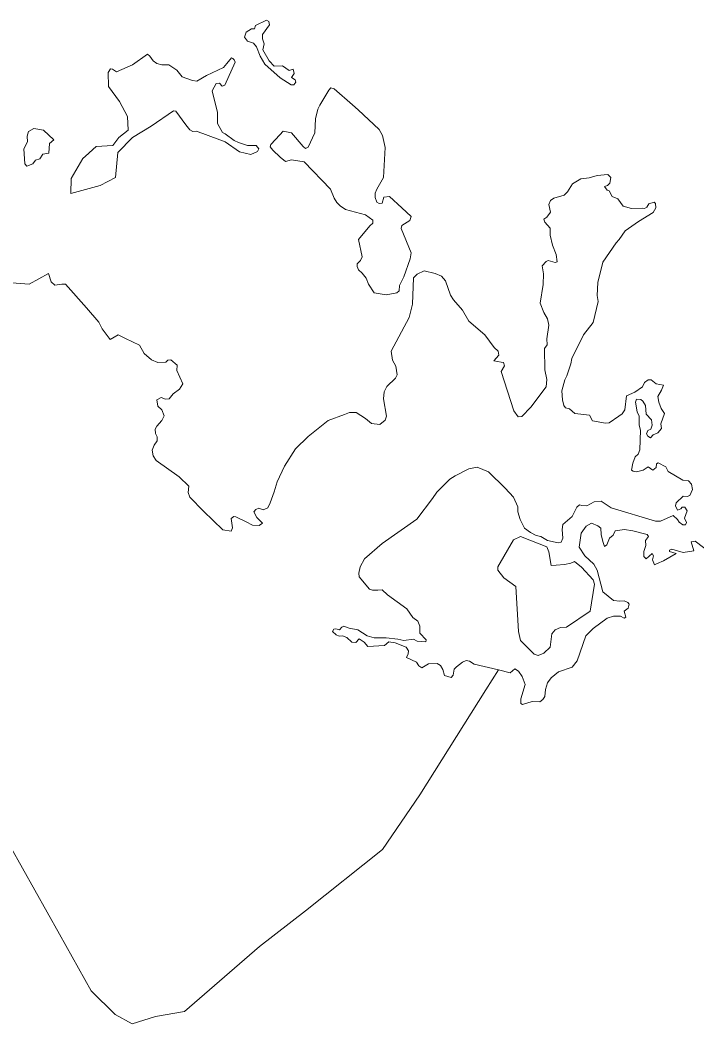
# Model space of a CAD drawing. Extents: x 369010 to 735936, y 6377141 to 6616555.
# Drawn here: x 435491 to 437218, y 6536728 to 6539289 of the extents above; entities that cross this region are included whole.
import ezdxf

# ---------------------------------------------------------------- set-up
doc = ezdxf.new("R2010")
doc.units = 0
doc.header["$LTSCALE"] = 40
doc.layers.add('3', color=7, linetype='Continuous', lineweight=13)

msp = doc.modelspace()

# ---------------------------------------------------------------- linework, layer by layer
at = {"layer": '3'}
for points in [[(436182.49, 6539124.55), (436189.6, 6539124.55), (436194.73, 6539131), (436193.24, 6539137.29), (436183.64, 6539143.25), (436190.76, 6539153.51), (436187.95, 6539164.27), (436177.69, 6539161.13), (436160.31, 6539172.88), (436139.79, 6539171.72), (436126.71, 6539185.62), (436110.49, 6539213.76), (436113.97, 6539228.82), (436109.66, 6539241.4), (436109.66, 6539252.48), (436127.87, 6539277.14), (436125.88, 6539285.42), (436120.26, 6539289.39), (436091.79, 6539275.49), (436088.98, 6539266.72), (436081.53, 6539266.72), (436067.63, 6539258.94), (436064.15, 6539246.2), (436071.6, 6539235.93), (436086.66, 6539230.8), (436094.6, 6539220.87), (436103.38, 6539197.04), (436115.62, 6539176.85), (436154.85, 6539142.09)], [(435777.66, 6538989.5), (435825.83, 6539018.79), (435882.43, 6539058.02), (435888.72, 6539057.35), (435913.87, 6539022.43), (435923.8, 6539009.69), (435931.58, 6539005.39), (435940.69, 6539005.88), (435957.07, 6538999.93), (436014.33, 6538978.41), (436050.91, 6538953.09), (436079.71, 6538946.47), (436096.76, 6538953.91), (436100.4, 6538960.7), (436093.61, 6538969.8), (436071.43, 6538969.8), (436048.43, 6538977.25), (436037.01, 6538982.38), (436014.33, 6538999.43), (436007.22, 6539002.57), (435994.8, 6539025.58), (435994.8, 6539053.38), (435980.9, 6539109.16), (435991.33, 6539127.36), (435999.94, 6539128.19), (436007.05, 6539120.58), (436013.84, 6539123.06), (436039.49, 6539181.98), (436037.5, 6539187.61), (436034.03, 6539191.58), (436030.39, 6539192.74), (436018.97, 6539178.5), (436010.2, 6539168.24), (435966.67, 6539148.05), (435942.17, 6539133.32), (435931.25, 6539134.98), (435904.77, 6539144.74), (435890.87, 6539161.79), (435870.35, 6539175.36), (435852.47, 6539175.36), (435840.22, 6539178.83), (435830.29, 6539185.12), (435822.35, 6539197.54), (435816.06, 6539202.67), (435777.83, 6539175.36), (435737.45, 6539156.99), (435727.18, 6539164.27), (435721.56, 6539164.6), (435716.1, 6539155.5), (435716.43, 6539119.92), (435744.73, 6539081.85), (435764.92, 6539043.78), (435766.57, 6539008.53), (435743.24, 6538989.99), (435727.52, 6538969.8), (435685.15, 6538966.66), (435658.34, 6538942.5), (435650.72, 6538936.54), (435621.1, 6538885.07), (435620.6, 6538847.33), (435695.24, 6538867.19), (435734.47, 6538887.88), (435740.43, 6538951.93)], [(436307.94, 6538815.72), (436321.84, 6538805.79), (436372.98, 6538792.71), (436391.35, 6538779.31), (436391.02, 6538771.36), (436383.41, 6538764.25), (436354.61, 6538729.82), (436364.04, 6538685.47), (436359.74, 6538675.87), (436351.3, 6538667.26), (436351.3, 6538660.48), (436354.61, 6538651.87), (436364.04, 6538643.43), (436374.47, 6538630.85), (436380.1, 6538615.79), (436394.66, 6538593.61), (436425.28, 6538588.48), (436452.92, 6538593.12), (436458.38, 6538598.41), (436459.21, 6538611.82), (436470.79, 6538634.33), (436486.35, 6538680.34), (436489.17, 6538695.4), (436463.84, 6538757.46), (436465, 6538765.07), (436485.36, 6538778.15), (436489.33, 6538788.08), (436465.5, 6538810.59), (436434.22, 6538839.06), (436419.65, 6538837.57), (436415.35, 6538822.01), (436407.74, 6538821.35), (436401.78, 6538824.82), (436397.15, 6538836.41), (436397.48, 6538847.83), (436401.45, 6538858.42), (436418.5, 6538887.38), (436422.96, 6538964.18), (436415.52, 6538994.79), (436407.57, 6539010.52), (436353.95, 6539060), (436339.72, 6539072.75), (436292.88, 6539114.29), (436283.77, 6539116.77), (436279.31, 6539110.81), (436255.97, 6539071.92), (436250.84, 6539061.99), (436245.05, 6539037.49), (436243.39, 6539001.91), (436226.51, 6538965.5), (436219.72, 6538961.53), (436213.44, 6538966.66), (436183.64, 6539001.91), (436162.29, 6539005.88), (436154.02, 6538996.78), (436130.68, 6538972.12), (436129.03, 6538965.83), (436136.15, 6538957.56), (436155.18, 6538939.35), (436168.42, 6538928.59), (436183.81, 6538932.9), (436216.41, 6538927.77), (436283.11, 6538858.42), (436292.22, 6538834.75), (436299.33, 6538823.66)], [(435525.77, 6539012.5), (435512.36, 6539005.06), (435508.72, 6538993.14), (435510.04, 6538978.41), (435500.11, 6538960.7), (435503.26, 6538922.3), (435508.39, 6538916.35), (435523.78, 6538922.97), (435530.57, 6538931.74), (435541.32, 6538935.71), (435548.77, 6538947.63), (435564.16, 6538949.94), (435566.15, 6538974.11), (435576.91, 6538984.04), (435551.09, 6539008.2)], [(436802.8, 6537671.76), (436813.06, 6537668.45), (436827.46, 6537674.4), (436843.67, 6537689.96), (436848.14, 6537723.23), (436856.42, 6537733.82), (436870.65, 6537739.45), (436885.22, 6537740.61), (436946.12, 6537781.82), (436957.21, 6537850.33), (436953.24, 6537860.93), (436923.94, 6537893.37), (436906.07, 6537908.43), (436896.64, 6537903.79), (436880.09, 6537900.65), (436859.56, 6537898.99), (436846.49, 6537897.83), (436840.2, 6537933.09), (436835.4, 6537945.33), (436768.54, 6537972.31), (436750, 6537963.54), (436709.95, 6537894.19), (436710.28, 6537885.92), (436725.67, 6537866.06), (436756.62, 6537844.71), (436763.07, 6537729.52), (436767.87, 6537706.18)]]:
    msp.add_lwpolyline(points, close=True, dxfattribs=at)
for points in [[(437068.59, 6538181.84), (437072.4, 6538192.6), (437074.39, 6538243.24), (437071.24, 6538256.32), (437071.24, 6538278.99), (437066.11, 6538289.58), (437061.31, 6538314.9), (437064.46, 6538322.52), (437075.21, 6538321.36), (437080.68, 6538316.89), (437086.97, 6538305.8), (437088.95, 6538283.62), (437102.52, 6538269.39), (437104.01, 6538256.32), (437100.87, 6538246.05), (437092.92, 6538242.58), (437089.45, 6538233.81), (437092.92, 6538227.85), (437099.71, 6538223.88), (437107.16, 6538231.49), (437118.91, 6538236.62), (437127.68, 6538247.21), (437126.36, 6538259.46), (437135.46, 6538285.28), (437126.85, 6538298.68), (437120.89, 6538314.24), (437118.91, 6538328.81), (437128.01, 6538345.03), (437133.14, 6538358.1), (437114.11, 6538361.74), (437102.03, 6538371.67), (437093.75, 6538371.67), (437084.98, 6538364.39), (437079.19, 6538354.13), (437059.66, 6538339.9), (437038.8, 6538330.79), (437034.83, 6538294.71), (437027.72, 6538284.45), (437018.94, 6538278.49), (436994.78, 6538261.94), (436984.85, 6538261.12), (436952.25, 6538267.07), (436944.3, 6538281.31), (436906.73, 6538285.28), (436892.83, 6538298.02), (436883.4, 6538300.34), (436878.93, 6538306.3), (436875.29, 6538320.86), (436873.63, 6538343.54), (436881.08, 6538371.18), (436886.21, 6538381.93), (436896.97, 6538412.05), (436898.95, 6538426.29), (436928.91, 6538486.04), (436953.74, 6538517.65), (436966.48, 6538571.1), (436963.83, 6538586.66), (436965.49, 6538619.93), (436978.56, 6538671.73), (437011.99, 6538721.22), (437020.27, 6538729.99), (437035, 6538751.67), (437069.42, 6538775.83), (437106.66, 6538798.84), (437113.78, 6538810.42), (437112.95, 6538821.02), (437108.98, 6538824.99), (437095.9, 6538820.19), (437090.44, 6538811.91), (437084.81, 6538808.77), (437080.51, 6538809.93), (437051.22, 6538809.1), (437030.03, 6538814.73), (437016.63, 6538832.93), (437001.9, 6538839.22), (436994.78, 6538853.45), (436989.32, 6538855.44), (436982.53, 6538865.04), (436990.48, 6538867.36), (436995.94, 6538873.65), (436998.42, 6538888.04), (436990.81, 6538895.82), (436963.83, 6538893.17), (436943.31, 6538886.72), (436922.29, 6538884.07), (436901.1, 6538871.66), (436887.7, 6538850.81), (436879.42, 6538842.37), (436853.61, 6538835.25), (436844.5, 6538828.96), (436840.53, 6538819.03), (436844.67, 6538799.33), (436835.57, 6538786.92), (436827.29, 6538781.46), (436830.43, 6538773.85), (436843.51, 6538758.45), (436843.51, 6538740.58), (436849.47, 6538714.93), (436859.4, 6538691.59), (436861.55, 6538672.89)], [(436861.55, 6538672.89), (436856.75, 6538670.9), (436839.04, 6538675.7), (436833.41, 6538673.72), (436823.48, 6538662.63), (436827.12, 6538641.61), (436826.3, 6538615.13), (436818.02, 6538566.8), (436827.62, 6538542.97), (436837.22, 6538527.58), (436840.36, 6538511.36), (436835.57, 6538475.77), (436836.06, 6538460.71), (436829.28, 6538451.11), (436829.94, 6538397.33), (436835.4, 6538372.33), (436833.74, 6538353.8), (436794.69, 6538301.5), (436771.68, 6538278.16), (436762.08, 6538277.33), (436751.49, 6538292.73), (436719.22, 6538392.69), (436726.99, 6538407.59), (436724.51, 6538415.7), (436718.55, 6538416.85), (436699.69, 6538420.33), (436713.09, 6538434.56), (436710.78, 6538444.49), (436701.34, 6538453.93), (436677.51, 6538486.04), (436636.13, 6538521.12), (436620.08, 6538549.42), (436596.91, 6538576.07), (436589.46, 6538587.82), (436576.72, 6538623.9), (436566.46, 6538636.15), (436550.24, 6538643.1), (436521.94, 6538649.72), (436504.06, 6538640.78), (436495.29, 6538631.68), (436492.14, 6538564.98), (436483.7, 6538530.39), (436438.19, 6538444.99), (436441.5, 6538422.15), (436449.61, 6538406.1), (436453.58, 6538383.92), (436449.11, 6538375.48), (436426.77, 6538354.96), (436419.82, 6538340.56), (436418.16, 6538322.85), (436426.11, 6538278.99), (436422.63, 6538268.56), (436409.06, 6538257.47), (436387.55, 6538259.96), (436372.82, 6538273.03), (436348.49, 6538288.09), (436331.61, 6538288.26), (436319.19, 6538283.46), (436277.49, 6538268.23), (436225.85, 6538226.69), (436193.74, 6538195.74), (436165.94, 6538151.06), (436147.4, 6538111), (436139.62, 6538085.85), (436129.19, 6538057.88), (436123.4, 6538044.8), (436111.49, 6538039.67), (436100.4, 6538044.47), (436092.45, 6538041.16), (436087.32, 6538034.54), (436095.6, 6538020.14), (436109.33, 6538006.24), (436101.39, 6537999.78), (436084.34, 6538000.78), (436067.96, 6538008.89), (436041.81, 6538022.13), (436036.51, 6538022.62), (436030.06, 6538017.49), (436033.53, 6537993.83), (436030.06, 6537985.88), (436008.71, 6537989.03), (435959.39, 6538036.2), (435924.13, 6538071.94), (435920, 6538083.86), (435921.65, 6538100.58), (435896.99, 6538124.08), (435838.07, 6538165.78), (435830.96, 6538177.7), (435827.81, 6538191.77), (435832.78, 6538204.84), (435840.89, 6538216.26), (435841.22, 6538226.36), (435836.42, 6538234.3), (435836.09, 6538245.39), (435839.56, 6538253.34), (435852.97, 6538267.74), (435858.93, 6538279.49), (435852.64, 6538295.37), (435842.54, 6538304.64), (435840.39, 6538320.86)], [(435840.39, 6538320.86), (435850.65, 6538326.65), (435862.07, 6538322.19), (435871.67, 6538322.85), (435881.77, 6538335.59), (435897.82, 6538348.17), (435906.43, 6538361.25), (435891.2, 6538395.67), (435892.03, 6538408.91), (435875.97, 6538422.65), (435868.19, 6538421.49), (435863.06, 6538416.52), (435842.87, 6538415.7), (435825.99, 6538422.81), (435807.29, 6538438.87), (435795.54, 6538459.72), (435759.62, 6538477.43), (435741.09, 6538486.04), (435720.9, 6538474.45), (435700.7, 6538501.92), (435691.93, 6538518.47), (435660.32, 6538555.38), (435606.86, 6538615.29), (435597.76, 6538615.96), (435580.05, 6538613.14), (435570.12, 6538621.58), (435563.17, 6538643.1), (435513.85, 6538615.46), (435469.83, 6538619.43)], [(436287.91, 6537729.68), (436291.39, 6537735.14), (436296.52, 6537735.97), (436306.12, 6537733.65), (436312.41, 6537740.77), (436317.21, 6537743.09), (436330.94, 6537737.63), (436352.96, 6537733.99), (436376.79, 6537718.59), (436394.99, 6537712.97), (436425.45, 6537712.97), (436455.07, 6537710.32), (436470.63, 6537706.68), (436495.12, 6537710.32), (436504.56, 6537704.69), (436526.4, 6537703.53), (436527.23, 6537708.33), (436511.01, 6537725.38), (436511.34, 6537742.76), (436506.21, 6537756.16), (436493.14, 6537765.27), (436478.08, 6537787.44), (436428.43, 6537822.7), (436414.85, 6537835.44), (436403.77, 6537834.61), (436390.03, 6537834.61), (436382.91, 6537837.76), (436356.27, 6537868.71), (436355.6, 6537878.14), (436358.75, 6537894.85), (436369.84, 6537914.55), (436415.19, 6537953.77), (436503.4, 6538016), (436543.62, 6538068.97), (436555.04, 6538085.35), (436587.97, 6538117.79), (436601.38, 6538126.89), (436636.13, 6538144.27), (436657.48, 6538149.07), (436686.78, 6538136.82), (436728.65, 6538094.78), (436750.33, 6538072.28), (436761.42, 6538047.28), (436761.75, 6538034.54), (436767.38, 6538015.18), (436778.47, 6537993.33), (436793.86, 6537981.91), (436808.42, 6537974.46), (436820.34, 6537971.98), (436837.39, 6537961.72), (436864.53, 6537955.43), (436871.98, 6537957.75), (436876.44, 6537967.68), (436874.79, 6537989.52), (436876.44, 6538002.1), (436900.11, 6538023.12), (436911.7, 6538046.46), (436918.32, 6538052.41), (436924.77, 6538050.76), (436937.85, 6538050.1), (436956.05, 6538060.36), (436974.42, 6538061.85), (436999.75, 6538045.3), (437112.95, 6538011.2), (437125.2, 6538010.87), (437157.47, 6538025.11), (437169.06, 6538015.51), (437173.36, 6538008.39), (437182.46, 6538001.77), (437189.58, 6538001.77), (437191.56, 6538007.73), (437186.76, 6538018.82), (437193.22, 6538037.02), (437187.92, 6538046.46), (437180.81, 6538046.46), (437177.33, 6538042.15), (437169.06, 6538039.34), (437163.43, 6538050.43), (437165.08, 6538057.55), (437183.29, 6538074.59), (437193.55, 6538074.26), (437200.34, 6538076.91), (437207.45, 6538091.97), (437204.97, 6538105.04), (437197.19, 6538113.82), (437182.13, 6538115.31), (437144.73, 6538137.48), (437139.1, 6538149.4), (437119.24, 6538160.16), (437115.43, 6538157.68), (437114.11, 6538148.24), (437105.5, 6538141.46), (437093.59, 6538149.9), (437081.34, 6538140.79), (437064.62, 6538136.82), (437055.52, 6538138.31), (437051.55, 6538141.46), (437054.69, 6538159.33), (437061.15, 6538175.22), (437068.59, 6538181.84)], [(437277.46, 6537911.9), (437213.74, 6537959.73), (437204.14, 6537958.57), (437210.6, 6537935.24), (437183.29, 6537930.77), (437153.99, 6537939.87), (437148.04, 6537937.22), (437148.86, 6537933.58), (437165.41, 6537928.78), (437133.14, 6537909.92), (437126.85, 6537907.1), (437122.71, 6537905.28), (437109.81, 6537899.99), (437105.01, 6537912.56), (437107.82, 6537922.49), (437104.18, 6537928.45), (437089.28, 6537914.55), (437083.32, 6537921), (437082.83, 6537933.58), (437088.46, 6537948.97), (437086.8, 6537962.05), (437094.74, 6537971.65), (437091.1, 6537977.11), (437054.53, 6537986.71), (437033.51, 6537989.36), (437010.17, 6537986.71), (437004.71, 6537975.12), (436995.61, 6537968.01), (436988.49, 6537950.96), (436982.53, 6537946.33), (436978.06, 6537959.4), (436974.26, 6537977.11), (436973.43, 6537993.33), (436965.49, 6537999.29), (436949.27, 6538005.74), (436935.86, 6537998.13), (436923.12, 6537980.25), (436917.99, 6537944.67), (436932.55, 6537922.49), (436955.56, 6537901.14), (436963.5, 6537886.08), (436978.4, 6537830.64), (437005.7, 6537808.79), (437021.92, 6537807.3), (437032.51, 6537808.13), (437042.11, 6537803.33), (437045.26, 6537799.03), (437042.94, 6537789.1), (437033.01, 6537781.15), (437036.98, 6537766.09), (437032.51, 6537763.78), (437023.08, 6537768.91), (437005.7, 6537768.91), (436989.15, 6537763.78), (436953.57, 6537736.8), (436935.03, 6537718.59), (436913.19, 6537654.87), (436899.78, 6537638.16), (436865.19, 6537626.74), (436846.16, 6537611.18), (436837.39, 6537598.93), (436831.92, 6537581.22), (436830.27, 6537563.35), (436825.47, 6537555.74), (436817.53, 6537550.28), (436797.83, 6537551.1)], [(435401.97, 6537294.24), (435591.97, 6536957.61), (435672.07, 6536812.62), (435733.31, 6536752.71), (435776.67, 6536728.38), (435836.58, 6536747.58), (435910.56, 6536760.32), (436101.72, 6536926.16), (436219.06, 6537016.69), (436415.52, 6537173.59), (436511.18, 6537312.61), (436679.83, 6537580.4), (436711.93, 6537631.37), (436649.7, 6537646.1), (436638.28, 6537654.05), (436629.84, 6537655.21), (436620.41, 6537651.23), (436604.52, 6537638.99), (436598.56, 6537633.03), (436596.58, 6537618.3), (436591.12, 6537612.01), (436574.4, 6537617.64), (436570.1, 6537632.7), (436564.14, 6537642.46), (436555.53, 6537648.09), (436533.52, 6537646.93), (436516.47, 6537637), (436508.53, 6537642.13), (436502.57, 6537651.23), (436477.25, 6537663.48), (436481.72, 6537672.25), (436482.05, 6537680.2), (436476.42, 6537689.63), (436448.45, 6537700.72), (436431.9, 6537703.2), (436420.81, 6537694.1), (436378.11, 6537691.62), (436369.34, 6537702.37), (436356.76, 6537710.65), (436347.66, 6537701.88), (436338.06, 6537702.37), (436324.65, 6537714.29), (436313.9, 6537718.26), (436305.62, 6537717.77), (436297.35, 6537721.41), (436287.91, 6537729.68)], [(436797.83, 6537551.1), (436772.84, 6537543.49), (436769.36, 6537545.97), (436768.87, 6537557.72), (436779.96, 6537594.3), (436772.51, 6537614.82), (436762.91, 6537628.23), (436753.97, 6537634.68), (436741.72, 6537624.26), (436711.93, 6537631.37), (436679.83, 6537580.4), (436511.18, 6537312.61), (436415.52, 6537173.59), (436219.06, 6537016.69), (436101.72, 6536926.16), (435910.56, 6536760.32), (435836.58, 6536747.58), (435776.67, 6536728.38), (435733.31, 6536752.71), (435672.07, 6536812.62), (435591.97, 6536957.61), (435401.97, 6537294.24)]]:
    msp.add_lwpolyline(points, dxfattribs=at)

doc.saveas('drawing.dxf')
